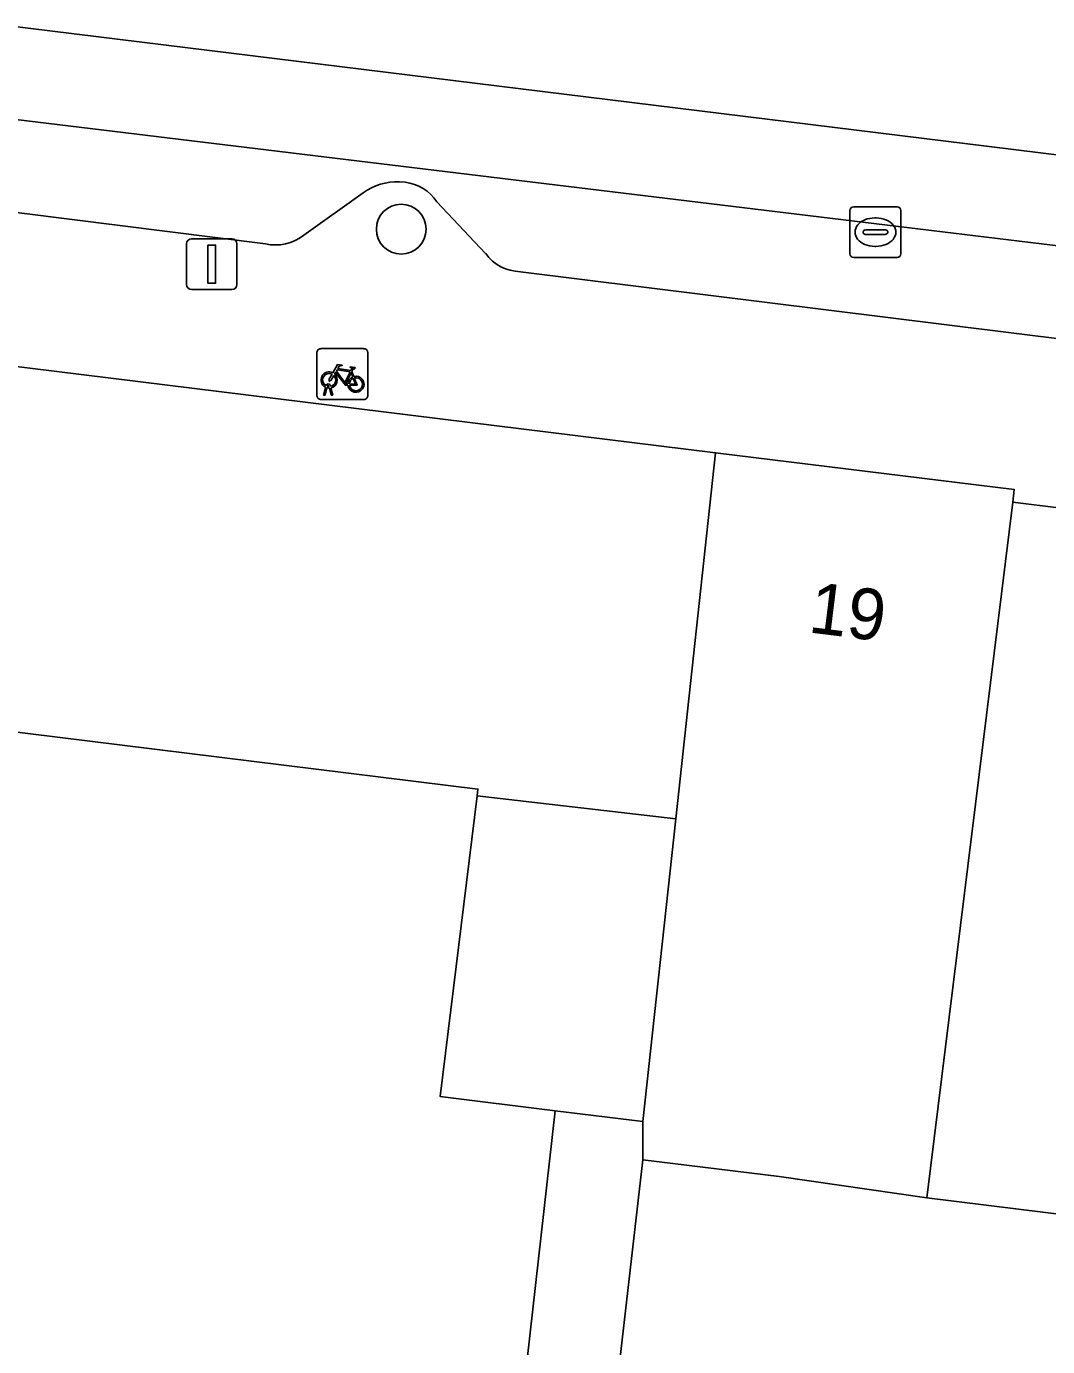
# Model space of a CAD drawing. Extents: x 161692 to 162379, y 380760 to 381678.
# Drawn here: x 162187.1 to 162207.17, y 381199.43 to 381225.38 of the extents above; entities that cross this region are included whole.
import ezdxf

# ---------------------------------------------------------------- set-up
doc = ezdxf.new("R2010")
doc.units = 0
for name, color, linetype in [('IMGEO_Boom', 7, 'Continuous'), ('IMGEO_Erf', 7, 'Continuous'), ('IMGEO_Fietsenrek', 7, 'Continuous'), ('IMGEO_Kolk', 7, 'Continuous'), ('IMGEO_Lichtmast', 7, 'Continuous'), ('IMGEO_Pand', 7, 'Continuous'), ('IMGEO_Pand_nummerreeks', 7, 'Continuous'), ('IMGEO_Parkeervlak_open', 7, 'Continuous'), ('IMGEO_Rijbaan_lokaal_gesloten', 7, 'Continuous'), ('IMGEO_Voetpad_open', 7, 'Continuous')]:
    doc.layers.add(name, color=color, linetype=linetype)

msp = doc.modelspace()

# ---------------------------------------------------------------- linework, layer by layer
at = {"layer": 'IMGEO_Boom'}
msp.add_circle((162194.465, 381221.395), 0.489, dxfattribs=at)
at = {"layer": 'IMGEO_Erf'}
msp.add_lwpolyline([(162197.492, 381204.07), (162195.227, 381204.349), (162195.955, 381210.26), (162195.971, 381210.391), (162184.525, 381211.801), (162184.5, 381211.582), (162183.822, 381205.729), (162183.114, 381199.619), (162182.424, 381193.665), (162181.74, 381187.759), (162184.774, 381187.407), (162185.214, 381186.853), (162184.617, 381181.706), (162184.063, 381181.267), (162192.874, 381180.248), (162194.906, 381181.141)], close=True, dxfattribs=at)
msp.add_lwpolyline([(162207.712, 381201.997), (162204.798, 381202.356), (162201.896, 381202.774), (162199.213, 381203.105), (162194.213, 381159.563), (162190.787, 381159.956), (162187.187, 381153.72)], dxfattribs=at)
at = {"layer": 'IMGEO_Fietsenrek'}
for p, q in [((162192.807, 381218.122), (162192.807, 381218.963)), ((162192.807, 381218.963), (162192.807, 381218.122)), ((162192.882, 381219.047), (162193.723, 381219.047)), ((162193.723, 381219.047), (162192.882, 381219.047)), ((162193.807, 381218.972), (162193.807, 381218.131)), ((162193.807, 381218.131), (162193.807, 381218.972)), ((162193.494, 381218.596), (162193.53, 381218.501)), ((162193.045, 381218.303), (162193.044, 381218.307)), ((162193.076, 381218.314), (162193.077, 381218.307)), ((162193.732, 381218.047), (162192.891, 381218.047)), ((162192.891, 381218.047), (162193.732, 381218.047)), ((162192.934, 381218.131), (162192.973, 381218.291)), ((162192.968, 381218.131), (162192.934, 381218.131)), ((162193.003, 381218.279), (162192.968, 381218.131)), ((162193.086, 381218.131), (162193.052, 381218.273)), ((162193.084, 381218.277), (162193.119, 381218.131)), ((162193.119, 381218.131), (162193.086, 381218.131))]:
    msp.add_line(p, q, dxfattribs=at)
for points in [[(162193.12, 381218.573), (162193.215, 381218.737), (162193.301, 381218.723), (162193.303, 381218.714), (162193.247, 381218.703), (162193.22, 381218.658), (162193.476, 381218.617)], [(162193.416, 381218.329), (162193.366, 381218.329), (162193.175, 381218.58), (162193.156, 381218.548)], [(162193.463, 381218.592), (162193.206, 381218.633), (162193.189, 381218.604), (162193.356, 381218.384), (162193.463, 381218.592)], [(162193.511, 381218.494), (162193.481, 381218.571), (162193.372, 381218.353), (162193.415, 381218.353)], [(162193.476, 381218.617), (162193.501, 381218.666), (162193.495, 381218.67), (162193.472, 381218.674), (162193.46, 381218.681), (162193.459, 381218.684), (162193.461, 381218.689), (162193.556, 381218.674), (162193.558, 381218.664), (162193.548, 381218.651), (162193.536, 381218.645), (162193.522, 381218.651), (162193.494, 381218.596)], [(162193.141, 381218.521), (162193.089, 381218.431), (162193.049, 381218.406), (162193.05, 381218.453), (162193.105, 381218.547)], [(162193.445, 381218.353), (162193.565, 381218.352), (162193.521, 381218.466)], [(162193.541, 381218.473), (162193.596, 381218.328), (162193.446, 381218.328)]]:
    msp.add_lwpolyline(points, dxfattribs=at)
for centre, radius, start, end in [((162192.885, 381218.969), 0.0779, 92.4484, 184.2845), ((162192.885, 381218.969), 0.0779, 92.4484, 184.2845), ((162193.729, 381218.969), 0.0779, 2.4484, 94.2845), ((162193.729, 381218.969), 0.0779, 2.4484, 94.2845), ((162193.047, 381218.432), 0.159, 62.6766, 242.1369), ((162193.047, 381218.432), 0.129, 63.3192, 238.903), ((162193.027, 381218.303), 0.0499, 12.8025, 158.6934), ((162193.027, 381218.303), 0.0174, 12.8025, 163.4502), ((162193.047, 381218.432), 0.129, 253.415, 269.0204), ((162193.047, 381218.432), 0.129, 283.6043, 43.4302), ((162193.047, 381218.432), 0.159, 283.5766, 46.6042), ((162193.574, 381218.348), 0.159, 113.3408, 178.3217), ((162193.574, 381218.348), 0.159, 187.0065, 105.7708), ((162193.574, 381218.348), 0.129, 113.923, 177.9556), ((162193.574, 381218.348), 0.129, 188.6715, 104.5883), ((162192.885, 381218.125), 0.0779, 182.4484, 274.2845), ((162192.885, 381218.125), 0.0779, 182.4484, 274.2845), ((162193.047, 381218.432), 0.159, 253.9967, 271.7867), ((162193.729, 381218.125), 0.0779, 272.4484, 4.2845), ((162193.729, 381218.125), 0.0779, 272.4484, 4.2845)]:
    msp.add_arc(centre, radius, start, end, dxfattribs=at)
at = {"layer": 'IMGEO_Kolk'}
for p, q in [((162203.286, 381220.911), (162203.286, 381221.763)), ((162203.361, 381221.837), (162204.213, 381221.837)), ((162204.287, 381221.763), (162204.287, 381220.911)), ((162203.774, 381221.617), (162203.799, 381221.617)), ((162203.545, 381221.331), (162203.545, 381221.343)), ((162203.983, 381221.294), (162203.585, 381221.294)), ((162203.588, 381221.38), (162203.986, 381221.38)), ((162204.029, 381221.343), (162204.029, 381221.331)), ((162203.797, 381221.057), (162203.772, 381221.057)), ((162204.213, 381220.837), (162203.361, 381220.837))]:
    msp.add_line(p, q, dxfattribs=at)
for points in [[(162203.286, 381220.911), (162203.286, 381221.763)], [(162203.361, 381221.837), (162204.213, 381221.837)], [(162204.287, 381221.763), (162204.287, 381220.911)], [(162204.213, 381220.837), (162203.361, 381220.837)]]:
    msp.add_lwpolyline(points, dxfattribs=at)
for centre, radius, start, end in [((162203.363, 381221.761), 0.0765, 91.552, 178.448), ((162203.363, 381221.761), 0.0765, 91.552, 178.448), ((162204.211, 381221.761), 0.0765, 1.552, 88.448), ((162204.211, 381221.761), 0.0765, 1.552, 88.448), ((162203.585, 381221.34), 0.0403, 85.8775, 175.7526), ((162203.582, 381221.33), 0.0366, 178.938, 274.7102), ((162203.986, 381221.337), 0.043, 264.8664, 352.4533), ((162203.99, 381221.342), 0.0386, 1.7309, 96.639), ((162203.363, 381220.913), 0.0765, 181.552, 268.448), ((162203.363, 381220.913), 0.0765, 181.552, 268.448), ((162204.211, 381220.913), 0.0765, 271.552, 358.448), ((162204.211, 381220.913), 0.0765, 271.552, 358.448)]:
    msp.add_arc(centre, radius, start, end, dxfattribs=at)
for centre, major_axis, ratio, start_param, end_param in [((162203.773, 381221.337), (-0.387, 0.002), 0.722429, 4.712389, 7.853982), ((162203.798, 381221.337), (-0.39, 0.002), 0.717154, 1.570796, 4.712389)]:
    msp.add_ellipse(centre, major_axis=major_axis, ratio=ratio, start_param=start_param, end_param=end_param, dxfattribs=at)
at = {"layer": 'IMGEO_Lichtmast'}
for p, q in [((162190.345, 381221.207), (162191.135, 381221.207)), ((162191.135, 381221.207), (162190.345, 381221.207)), ((162190.245, 381220.307), (162190.245, 381221.107)), ((162190.245, 381221.107), (162190.245, 381220.307)), ((162191.235, 381221.107), (162191.235, 381220.307)), ((162191.235, 381220.307), (162191.235, 381221.107)), ((162191.135, 381220.207), (162190.345, 381220.207)), ((162190.345, 381220.207), (162191.135, 381220.207))]:
    msp.add_line(p, q, dxfattribs=at)
msp.add_lwpolyline([(162190.665, 381221.082), (162190.815, 381221.082), (162190.815, 381220.332), (162190.665, 381220.332), (162190.665, 381221.082)], dxfattribs=at)
for centre, start, end in [((162190.345, 381221.107), 90, 180), ((162190.345, 381221.107), 90, 180), ((162191.135, 381221.107), 0, 90), ((162191.135, 381221.107), 360, 90), ((162190.345, 381220.307), 180, 270), ((162190.345, 381220.307), 180, 270), ((162191.135, 381220.307), 270, 0), ((162191.135, 381220.307), 270, 0)]:
    msp.add_arc(centre, 0.1, start, end, dxfattribs=at)
at = {"layer": 'IMGEO_Pand'}
for points in [[(162174.359, 381212.753), (162184.5, 381211.582), (162184.525, 381211.801), (162195.971, 381210.391), (162195.955, 381210.26), (162199.862, 381209.809), (162200.644, 381217), (162175.215, 381220.135)], [(162204.798, 381202.356), (162206.486, 381216.027), (162206.516, 381216.276), (162200.644, 381217), (162199.862, 381209.809), (162199.215, 381203.858), (162199.213, 381203.105), (162201.896, 381202.774)], [(162212.19, 381215.324), (162206.486, 381216.027), (162204.798, 381202.356), (162207.712, 381201.997), (162210.572, 381201.645)], [(162199.862, 381209.809), (162195.955, 381210.26), (162195.227, 381204.349), (162197.492, 381204.07), (162199.215, 381203.858)]]:
    msp.add_lwpolyline(points, close=True, dxfattribs=at)
at = {"layer": 'IMGEO_Parkeervlak_open'}
for points in [[(162214.838, 381220.161), (162203.806, 381221.498), (162180.773, 381224.291), (162180.625, 381224.309)], [(162183.146, 381222.196), (162191.797, 381221.107)], [(162194.432, 381222.325), (162194.54, 381222.318)], [(162192.549, 381221.275), (162193.716, 381222.107)], [(162195.166, 381221.933), (162196.124, 381220.915)], [(162196.806, 381220.559), (162213.677, 381218.461)]]:
    msp.add_lwpolyline(points, dxfattribs=at)
for centre, radius, start, end in [((162194.373, 381221.232), 1.094, 86.9335, 126.9343), ((162194.444, 381221.461), 0.862, 33.1846, 83.6311), ((162191.994, 381221.99), 0.905, 257.403, 307.7836), ((162196.825, 381221.426), 0.867, 216.1045, 268.7669)]:
    msp.add_arc(centre, radius, start, end, dxfattribs=at)
at = {"layer": 'IMGEO_Rijbaan_lokaal_gesloten'}
for points in [[(162207.63, 381227.569), (162206.961, 381227.654), (162206.595, 381227.696), (162206.365, 381225.949), (162181.365, 381228.962), (162181.003, 381226.106), (162206.021, 381223.02), (162219.985, 381221.297), (162235.933, 381219.33), (162285.948, 381213.063), (162286.396, 381216.457), (162220.264, 381224.141), (162220.506, 381225.942)], [(162235.933, 381219.33), (162219.985, 381221.297), (162206.021, 381223.02), (162181.003, 381226.106), (162180.773, 381224.291), (162203.806, 381221.498), (162214.838, 381220.161), (162220.144, 381219.504), (162232.915, 381217.962), (162246.988, 381216.323), (162247.37, 381216.277), (162248.616, 381216.141), (162251.566, 381215.784), (162258.843, 381214.911), (162261.475, 381214.587), (162269.688, 381213.421), (162277.694, 381212.565), (162282.776, 381211.642), (162285.708, 381211.247), (162285.948, 381213.063)]]:
    msp.add_lwpolyline(points, close=True, dxfattribs=at)
at = {"layer": 'IMGEO_Voetpad_open'}
for points in [[(162191.797, 381221.107), (162183.146, 381222.196)], [(162194.54, 381222.318), (162194.432, 381222.325)], [(162193.716, 381222.107), (162192.549, 381221.275)], [(162196.124, 381220.915), (162195.166, 381221.933)], [(162213.677, 381218.461), (162196.806, 381220.559)], [(162172.048, 381219.464), (162175.215, 381220.135), (162200.644, 381217), (162206.516, 381216.276), (162206.486, 381216.027), (162212.19, 381215.324), (162217.686, 381214.646), (162223.314, 381213.952), (162230.1, 381213.115), (162235.554, 381212.443), (162241.205, 381211.746), (162245.165, 381211.257), (162246.344, 381211.112), (162246.893, 381211.044), (162246.975, 381211.826), (162248.166, 381211.683), (162248.616, 381216.141), (162247.37, 381216.277), (162246.988, 381216.323)], [(162194.213, 381159.563), (162199.213, 381203.105), (162199.215, 381203.858), (162197.492, 381204.07), (162194.906, 381181.141)]]:
    msp.add_lwpolyline(points, dxfattribs=at)
for centre, radius, start, end in [((162194.373, 381221.232), 1.094, 86.9335, 126.9343), ((162194.444, 381221.461), 0.862, 33.1846, 83.6311), ((162191.994, 381221.99), 0.905, 257.403, 307.7836), ((162196.825, 381221.426), 0.867, 216.1045, 268.7669)]:
    msp.add_arc(centre, radius, start, end, dxfattribs=at)

# ---------------------------------------------------------------- texts
at = {"layer": 'IMGEO_Pand_nummerreeks'}
msp.add_text('19', height=1, rotation=352.9711, dxfattribs=at).set_placement((162202.448, 381213.473))

doc.saveas('drawing.dxf')
